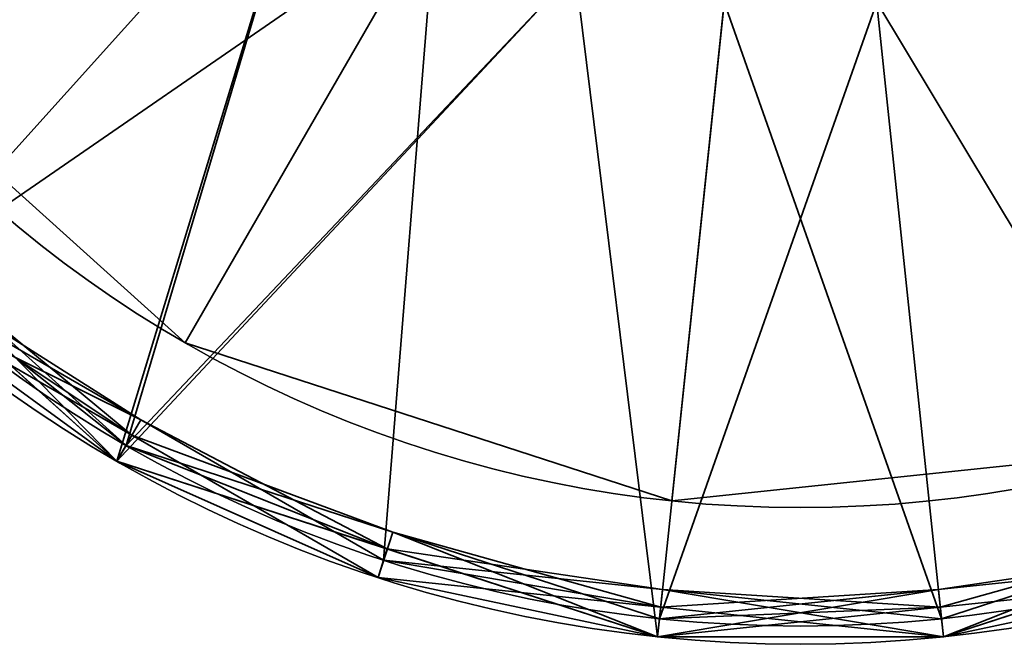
# Model space of a CAD drawing. Header units: millimetres. Extents: x -603 to 3703, y -115 to 249.
# Tile 388 of 656: x 426.72 to 432.12, y -51.41 to -47.99. Entities that reach past the tile are written whole.
import ezdxf

# ---------------------------------------------------------------- set-up
doc = ezdxf.new("R2010")
doc.units = ezdxf.units.MM
doc.layers.add('151', color=7, linetype='Continuous', true_color=0xffffff)

# ---------------------------------------------------------------- blocks, each defined once
blk = doc.blocks.new('UG_SURFACE_217')
at = {"layer": '151', "color": 252, "linetype": 'Continuous', "lineweight": 35}
for points in [[(438.2383, -42.3745, 278.5), (438.2383, -45.4516, 278.5), (436.9867, -48.2626, 278.5), (431, -43.913, 278.5)], [(426.0484, -49.4123, 278.5), (424.2398, -46.9229, 278.5), (423.6, -43.913, 278.5), (431, -43.913, 278.5)], [(431, -43.913, 379), (423.7617, -45.4516, 379), (425.0133, -48.2626, 379)], [(425.0133, -48.2626, 379), (427.3, -50.3216, 379), (430.2265, -51.2725, 379), (431, -43.913, 379)], [(431.7735, -51.2725, 278.5), (428.7133, -50.9508, 278.5), (426.0484, -49.4123, 278.5), (431, -43.913, 278.5)], [(430.2265, -51.2725, 379), (433.2867, -50.9508, 379), (435.9516, -49.4123, 379), (431, -43.913, 379)], [(435.9516, -49.4123, 379), (437.7602, -46.9229, 379), (438.4, -43.913, 379), (431, -43.913, 379)], [(436.9867, -48.2626, 278.5), (434.7, -50.3216, 278.5), (431.7735, -51.2725, 278.5), (431, -43.913, 278.5)], [(428.3235, -46.8856, 304.5), (427.3458, -45.54, 304.5), (423.7617, -45.4516, 304.5), (425.0133, -48.2626, 304.5)], [(426.0484, -49.4123, 353), (424.2398, -46.9229, 353), (427.7639, -46.2641, 353), (429, -47.3771, 353)], [(425.0133, -48.2626, 304.5), (427.3, -50.3216, 304.5), (428.3235, -46.8856, 304.5)], [(427.3, -50.3216, 304.5), (429.7639, -47.7172, 304.5), (428.3235, -46.8856, 304.5)], [(428.7133, -50.9508, 353), (426.0484, -49.4123, 353), (429, -47.3771, 353)], [(429, -47.3771, 353), (430.5819, -47.8911, 353), (431.7735, -51.2725, 353), (428.7133, -50.9508, 353)], [(433, -47.3771, 304.5), (431.4181, -47.8911, 304.5), (430.2265, -51.2725, 304.5), (433.2867, -50.9508, 304.5)], [(427.3, -50.3216, 304.5), (430.2265, -51.2725, 304.5), (431.4181, -47.8911, 304.5), (429.7639, -47.7172, 304.5)], [(434.7, -50.3216, 353), (431.7735, -51.2725, 353), (430.5819, -47.8911, 353), (432.2361, -47.7172, 353)], [(426.1566, -49.2921, 375), (425.0133, -48.2626, 375), (424.9324, -48.3214, 374.9), (427.25, -50.4082, 374.9)], [(424.9324, -48.3214, 378.9), (427.25, -50.4082, 378.9), (427.3, -50.3216, 379), (425.0133, -48.2626, 379)], [(427.3, -50.3216, 304.5), (425.0133, -48.2626, 304.5), (424.9324, -48.3214, 304.4), (426.0912, -49.3648, 304.4)], [(427.25, -50.4082, 374.9), (424.9324, -48.3214, 374.9), (425.9815, -49.4866, 353.1)], [(425.9815, -49.4866, 375.1), (427.25, -50.4082, 378.9), (424.9324, -48.3214, 378.9)], [(427.332, -50.2663, 375.1), (425.9815, -49.4866, 375.1), (426.1566, -49.2921, 375)], [(427.25, -50.4082, 374.9), (427.3, -50.3216, 375), (426.1566, -49.2921, 375)], [(426.1566, -49.2921, 375), (427.3, -50.3216, 375), (427.332, -50.2663, 375.1)], [(427.25, -50.4082, 304.4), (426.0912, -49.3648, 304.4), (425.9815, -49.4866, 282.6)], [(427.25, -50.4082, 282.4), (426.0912, -49.3648, 282.4), (425.9815, -49.4866, 278.6)], [(427.3809, -50.1816, 282.5), (426.0484, -49.4123, 282.5), (426.0912, -49.3648, 282.4)], [(426.0912, -49.3648, 304.4), (427.25, -50.4082, 304.4), (427.3, -50.3216, 304.5)], [(426.0912, -49.3648, 282.4), (427.25, -50.4082, 282.4), (427.3809, -50.1816, 282.5)], [(427.332, -50.2663, 353.1), (425.9815, -49.4866, 353.1), (426.0484, -49.4123, 353)], [(425.9815, -49.4866, 282.6), (426.0484, -49.4123, 282.5), (427.3809, -50.1816, 282.5)], [(428.6824, -51.0459, 278.6), (425.9815, -49.4866, 278.6), (426.0484, -49.4123, 278.5), (428.7133, -50.9508, 278.5)], [(426.0484, -49.4123, 353), (428.7133, -50.9508, 353), (428.6824, -51.0459, 353.1), (427.332, -50.2663, 353.1)], [(425.9815, -49.4866, 353.1), (427.332, -50.2663, 353.1), (427.25, -50.4082, 374.9)], [(425.9815, -49.4866, 375.1), (427.332, -50.2663, 375.1), (427.25, -50.4082, 378.9)], [(427.25, -50.4082, 304.4), (425.9815, -49.4866, 282.6), (428.6824, -51.0459, 282.6)], [(427.3809, -50.1816, 282.5), (428.7133, -50.9508, 282.5), (428.6824, -51.0459, 282.6), (425.9815, -49.4866, 282.6)], [(427.25, -50.4082, 282.4), (425.9815, -49.4866, 278.6), (428.6824, -51.0459, 278.6)], [(427.3809, -50.1816, 282.5), (427.25, -50.4082, 282.4), (428.733, -50.8901, 282.4)], [(428.733, -50.8901, 282.4), (428.7133, -50.9508, 282.5), (427.3809, -50.1816, 282.5)], [(427.25, -50.4082, 374.9), (427.332, -50.2663, 353.1), (428.6824, -51.0459, 353.1)], [(427.25, -50.4082, 378.9), (427.332, -50.2663, 375.1), (428.6824, -51.0459, 375.1)], [(427.332, -50.2663, 375.1), (427.3, -50.3216, 375), (428.7632, -50.797, 375)], [(428.7632, -50.797, 375), (428.6824, -51.0459, 375.1), (427.332, -50.2663, 375.1)], [(428.7632, -50.797, 375), (427.3, -50.3216, 375), (427.25, -50.4082, 374.9), (430.216, -51.3719, 374.9)], [(427.25, -50.4082, 378.9), (430.216, -51.3719, 378.9), (430.2265, -51.2725, 379), (427.3, -50.3216, 379)], [(427.3, -50.3216, 304.5), (427.25, -50.4082, 304.4), (428.733, -50.8901, 304.4)], [(428.733, -50.8901, 304.4), (430.216, -51.3719, 304.4), (430.2265, -51.2725, 304.5), (427.3, -50.3216, 304.5)], [(433.267, -50.8901, 353.1), (431.784, -51.3719, 353.1), (431.7735, -51.2725, 353), (434.7, -50.3216, 353)], [(434.75, -50.4082, 278.6), (431.784, -51.3719, 278.6), (431.7735, -51.2725, 278.5), (434.7, -50.3216, 278.5)], [(433.2367, -50.797, 282.5), (434.7, -50.3216, 282.5), (434.75, -50.4082, 282.6), (431.784, -51.3719, 282.6)], [(428.6824, -51.0459, 353.1), (430.216, -51.3719, 374.9), (427.25, -50.4082, 374.9)], [(430.216, -51.3719, 378.9), (427.25, -50.4082, 378.9), (428.6824, -51.0459, 375.1)], [(428.6824, -51.0459, 282.6), (428.733, -50.8901, 304.4), (427.25, -50.4082, 304.4)], [(428.6824, -51.0459, 278.6), (428.733, -50.8901, 282.4), (427.25, -50.4082, 282.4)], [(431.784, -51.3719, 282.6), (434.75, -50.4082, 282.6), (433.3176, -51.0459, 304.4)], [(431.784, -51.3719, 278.6), (434.75, -50.4082, 278.6), (433.3176, -51.0459, 282.4)], [(430.2332, -51.2089, 375.1), (428.6824, -51.0459, 375.1), (428.7632, -50.797, 375)], [(430.216, -51.3719, 374.9), (430.2265, -51.2725, 375), (428.7632, -50.797, 375)], [(428.7632, -50.797, 375), (430.2265, -51.2725, 375), (430.2332, -51.2089, 375.1)], [(433.2367, -50.797, 282.5), (431.7735, -51.2725, 282.5), (431.7668, -51.2089, 282.4)], [(431.7668, -51.2089, 282.4), (433.3176, -51.0459, 282.4), (433.2367, -50.797, 282.5)], [(431.784, -51.3719, 282.6), (431.7735, -51.2725, 282.5), (433.2367, -50.797, 282.5)], [(430.216, -51.3719, 304.4), (428.733, -50.8901, 304.4), (428.6824, -51.0459, 282.6)], [(430.216, -51.3719, 282.4), (428.733, -50.8901, 282.4), (428.6824, -51.0459, 278.6)], [(430.2434, -51.1116, 282.5), (428.7133, -50.9508, 282.5), (428.733, -50.8901, 282.4)], [(428.733, -50.8901, 282.4), (430.216, -51.3719, 282.4), (430.2434, -51.1116, 282.5)], [(431.7566, -51.1116, 375), (433.2867, -50.9508, 375), (433.267, -50.8901, 375.1)], [(433.267, -50.8901, 375.1), (431.784, -51.3719, 375.1), (431.7566, -51.1116, 375)], [(431.784, -51.3719, 353.1), (433.267, -50.8901, 353.1), (433.3176, -51.0459, 374.9)], [(431.784, -51.3719, 375.1), (433.267, -50.8901, 375.1), (433.3176, -51.0459, 378.9)], [(430.2332, -51.2089, 353.1), (428.6824, -51.0459, 353.1), (428.7133, -50.9508, 353)], [(431.784, -51.3719, 282.6), (428.6824, -51.0459, 282.6), (428.7133, -50.9508, 282.5), (430.2434, -51.1116, 282.5)], [(431.784, -51.3719, 278.6), (428.6824, -51.0459, 278.6), (428.7133, -50.9508, 278.5), (431.7735, -51.2725, 278.5)], [(428.7133, -50.9508, 353), (431.7735, -51.2725, 353), (431.784, -51.3719, 353.1), (430.2332, -51.2089, 353.1)], [(430.216, -51.3719, 374.9), (433.3176, -51.0459, 374.9), (433.2867, -50.9508, 375), (431.7566, -51.1116, 375)], [(430.216, -51.3719, 378.9), (433.3176, -51.0459, 378.9), (433.2867, -50.9508, 379), (430.2265, -51.2725, 379)], [(431.7668, -51.2089, 304.4), (433.3176, -51.0459, 304.4), (433.2867, -50.9508, 304.5), (430.2265, -51.2725, 304.5)], [(428.6824, -51.0459, 353.1), (430.2332, -51.2089, 353.1), (430.216, -51.3719, 374.9)], [(428.6824, -51.0459, 375.1), (430.2332, -51.2089, 375.1), (430.216, -51.3719, 378.9)], [(430.216, -51.3719, 304.4), (428.6824, -51.0459, 282.6), (431.784, -51.3719, 282.6)], [(430.216, -51.3719, 282.4), (428.6824, -51.0459, 278.6), (431.784, -51.3719, 278.6)], [(433.3176, -51.0459, 374.9), (430.216, -51.3719, 374.9), (431.784, -51.3719, 353.1)], [(433.3176, -51.0459, 378.9), (430.216, -51.3719, 378.9), (431.784, -51.3719, 375.1)], [(433.3176, -51.0459, 304.4), (431.7668, -51.2089, 304.4), (431.784, -51.3719, 282.6)], [(433.3176, -51.0459, 282.4), (431.7668, -51.2089, 282.4), (431.784, -51.3719, 278.6)], [(431.7566, -51.1116, 375), (430.2265, -51.2725, 375), (430.216, -51.3719, 374.9)], [(430.2434, -51.1116, 282.5), (430.216, -51.3719, 282.4), (431.7668, -51.2089, 282.4)], [(430.2332, -51.2089, 375.1), (430.2265, -51.2725, 375), (431.7566, -51.1116, 375)], [(431.7566, -51.1116, 375), (431.784, -51.3719, 375.1), (430.2332, -51.2089, 375.1)], [(430.2434, -51.1116, 282.5), (431.7735, -51.2725, 282.5), (431.784, -51.3719, 282.6)], [(431.7668, -51.2089, 282.4), (431.7735, -51.2725, 282.5), (430.2434, -51.1116, 282.5)], [(430.216, -51.3719, 374.9), (430.2332, -51.2089, 353.1), (431.784, -51.3719, 353.1)], [(430.216, -51.3719, 378.9), (430.2332, -51.2089, 375.1), (431.784, -51.3719, 375.1)], [(430.2265, -51.2725, 304.5), (430.216, -51.3719, 304.4), (431.7668, -51.2089, 304.4)], [(431.784, -51.3719, 282.6), (431.7668, -51.2089, 304.4), (430.216, -51.3719, 304.4)], [(431.784, -51.3719, 278.6), (431.7668, -51.2089, 282.4), (430.216, -51.3719, 282.4)]]:
    blk.add_3dface(points, dxfattribs=at)
blk = doc.blocks.new('UG_SURFACE_218')
at = {"layer": '151', "color": 252, "linetype": 'Continuous', "lineweight": 35}
for points in [[(438.2383, -42.3745, 1463.5), (438.2383, -45.4516, 1463.5), (436.9867, -48.2626, 1463.5), (431, -43.913, 1463.5)], [(426.0484, -49.4123, 1463.5), (424.2398, -46.9229, 1463.5), (423.6, -43.913, 1463.5), (431, -43.913, 1463.5)], [(431, -43.913, 1564), (423.7617, -45.4516, 1564), (425.0133, -48.2626, 1564)], [(425.0133, -48.2626, 1564), (427.3, -50.3216, 1564), (430.2265, -51.2725, 1564), (431, -43.913, 1564)], [(431.7735, -51.2725, 1463.5), (428.7133, -50.9508, 1463.5), (426.0484, -49.4123, 1463.5), (431, -43.913, 1463.5)], [(430.2265, -51.2725, 1564), (433.2867, -50.9508, 1564), (435.9516, -49.4123, 1564), (431, -43.913, 1564)], [(435.9516, -49.4123, 1564), (437.7602, -46.9229, 1564), (438.4, -43.913, 1564), (431, -43.913, 1564)], [(436.9867, -48.2626, 1463.5), (434.7, -50.3216, 1463.5), (431.7735, -51.2725, 1463.5), (431, -43.913, 1463.5)], [(428.3235, -46.8856, 1489.5), (427.3458, -45.54, 1489.5), (423.7617, -45.4516, 1489.5), (425.0133, -48.2626, 1489.5)], [(426.0484, -49.4123, 1538), (424.2398, -46.9229, 1538), (427.7639, -46.2641, 1538), (429, -47.3771, 1538)], [(425.0133, -48.2626, 1489.5), (427.3, -50.3216, 1489.5), (428.3235, -46.8856, 1489.5)], [(427.3, -50.3216, 1489.5), (429.7639, -47.7172, 1489.5), (428.3235, -46.8856, 1489.5)], [(428.7133, -50.9508, 1538), (426.0484, -49.4123, 1538), (429, -47.3771, 1538)], [(429, -47.3771, 1538), (430.5819, -47.8911, 1538), (431.7735, -51.2725, 1538), (428.7133, -50.9508, 1538)], [(433, -47.3771, 1489.5), (431.4181, -47.8911, 1489.5), (430.2265, -51.2725, 1489.5), (433.2867, -50.9508, 1489.5)], [(427.3, -50.3216, 1489.5), (430.2265, -51.2725, 1489.5), (431.4181, -47.8911, 1489.5), (429.7639, -47.7172, 1489.5)], [(434.7, -50.3216, 1538), (431.7735, -51.2725, 1538), (430.5819, -47.8911, 1538), (432.2361, -47.7172, 1538)], [(426.1566, -49.2921, 1559.9999), (425.0133, -48.2626, 1559.9999), (424.9324, -48.3214, 1559.9), (427.25, -50.4082, 1559.9)], [(424.9324, -48.3214, 1563.9), (427.25, -50.4082, 1563.9), (427.3, -50.3216, 1564), (425.0133, -48.2626, 1564)], [(427.3, -50.3216, 1489.5), (425.0133, -48.2626, 1489.5), (424.9324, -48.3214, 1489.4), (426.0912, -49.3648, 1489.4)], [(427.25, -50.4082, 1559.9), (424.9324, -48.3214, 1559.9), (425.9815, -49.4866, 1538.1)], [(427.25, -50.4082, 1563.9), (424.9324, -48.3214, 1563.9), (425.9815, -49.4866, 1560.1)], [(427.332, -50.2663, 1560.1), (425.9815, -49.4866, 1560.1), (426.1566, -49.2921, 1559.9999)], [(427.25, -50.4082, 1559.9), (427.3, -50.3216, 1559.9999), (426.1566, -49.2921, 1559.9999)], [(426.1566, -49.2921, 1559.9999), (427.3, -50.3216, 1559.9999), (427.332, -50.2663, 1560.1)], [(427.25, -50.4082, 1489.4), (426.0912, -49.3648, 1489.4), (425.9815, -49.4866, 1467.6)], [(427.25, -50.4082, 1467.4), (426.0912, -49.3648, 1467.4), (425.9815, -49.4866, 1463.6)], [(427.3809, -50.1816, 1467.5), (426.0484, -49.4123, 1467.5), (426.0912, -49.3648, 1467.4)], [(426.0912, -49.3648, 1489.4), (427.25, -50.4082, 1489.4), (427.3, -50.3216, 1489.5)], [(426.0912, -49.3648, 1467.4), (427.25, -50.4082, 1467.4), (427.3809, -50.1816, 1467.5)], [(427.332, -50.2663, 1538.1), (425.9815, -49.4866, 1538.1), (426.0484, -49.4123, 1538)], [(425.9815, -49.4866, 1467.6), (426.0484, -49.4123, 1467.5), (427.3809, -50.1816, 1467.5)], [(428.6824, -51.0459, 1463.6), (425.9815, -49.4866, 1463.6), (426.0484, -49.4123, 1463.5), (428.7133, -50.9508, 1463.5)], [(426.0484, -49.4123, 1538), (428.7133, -50.9508, 1538), (428.6824, -51.0459, 1538.1), (427.332, -50.2663, 1538.1)], [(425.9815, -49.4866, 1538.1), (427.332, -50.2663, 1538.1), (427.25, -50.4082, 1559.9)], [(425.9815, -49.4866, 1560.1), (427.332, -50.2663, 1560.1), (427.25, -50.4082, 1563.9)], [(427.25, -50.4082, 1489.4), (425.9815, -49.4866, 1467.6), (428.6824, -51.0459, 1467.6)], [(427.3809, -50.1816, 1467.5), (428.7133, -50.9508, 1467.5), (428.6824, -51.0459, 1467.6), (425.9815, -49.4866, 1467.6)], [(425.9815, -49.4866, 1463.6), (428.6824, -51.0459, 1463.6), (427.25, -50.4082, 1467.4)], [(427.3809, -50.1816, 1467.5), (427.25, -50.4082, 1467.4), (428.733, -50.8901, 1467.4)], [(428.733, -50.8901, 1467.4), (428.7133, -50.9508, 1467.5), (427.3809, -50.1816, 1467.5)], [(427.25, -50.4082, 1559.9), (427.332, -50.2663, 1538.1), (428.6824, -51.0459, 1538.1)], [(427.25, -50.4082, 1563.9), (427.332, -50.2663, 1560.1), (428.6824, -51.0459, 1560.1)], [(427.332, -50.2663, 1560.1), (427.3, -50.3216, 1559.9999), (428.7632, -50.797, 1559.9999)], [(428.7632, -50.797, 1559.9999), (428.6824, -51.0459, 1560.1), (427.332, -50.2663, 1560.1)], [(428.7632, -50.797, 1559.9999), (427.3, -50.3216, 1559.9999), (427.25, -50.4082, 1559.9), (430.216, -51.3719, 1559.9)], [(427.25, -50.4082, 1563.9), (430.216, -51.3719, 1563.9), (430.2265, -51.2725, 1564), (427.3, -50.3216, 1564)], [(427.3, -50.3216, 1489.5), (427.25, -50.4082, 1489.4), (428.733, -50.8901, 1489.4)], [(428.733, -50.8901, 1489.4), (430.216, -51.3719, 1489.4), (430.2265, -51.2725, 1489.5), (427.3, -50.3216, 1489.5)], [(433.267, -50.8901, 1538.1), (431.784, -51.3719, 1538.1), (431.7735, -51.2725, 1538), (434.7, -50.3216, 1538)], [(434.75, -50.4082, 1463.6), (431.784, -51.3719, 1463.6), (431.7735, -51.2725, 1463.5), (434.7, -50.3216, 1463.5)], [(433.2367, -50.797, 1467.5), (434.7, -50.3216, 1467.5), (434.75, -50.4082, 1467.6), (431.784, -51.3719, 1467.6)], [(430.216, -51.3719, 1559.9), (427.25, -50.4082, 1559.9), (428.6824, -51.0459, 1538.1)], [(428.6824, -51.0459, 1560.1), (430.216, -51.3719, 1563.9), (427.25, -50.4082, 1563.9)], [(428.6824, -51.0459, 1467.6), (428.733, -50.8901, 1489.4), (427.25, -50.4082, 1489.4)], [(428.6824, -51.0459, 1463.6), (428.733, -50.8901, 1467.4), (427.25, -50.4082, 1467.4)], [(431.784, -51.3719, 1467.6), (434.75, -50.4082, 1467.6), (433.3176, -51.0459, 1489.4)], [(431.784, -51.3719, 1463.6), (434.75, -50.4082, 1463.6), (433.3176, -51.0459, 1467.4)], [(430.2332, -51.2089, 1560.1), (428.6824, -51.0459, 1560.1), (428.7632, -50.797, 1559.9999)], [(430.216, -51.3719, 1559.9), (430.2265, -51.2725, 1559.9999), (428.7632, -50.797, 1559.9999)], [(428.7632, -50.797, 1559.9999), (430.2265, -51.2725, 1559.9999), (430.2332, -51.2089, 1560.1)], [(433.2367, -50.797, 1467.5), (431.7735, -51.2725, 1467.5), (431.7668, -51.2089, 1467.4)], [(431.7668, -51.2089, 1467.4), (433.3176, -51.0459, 1467.4), (433.2367, -50.797, 1467.5)], [(431.784, -51.3719, 1467.6), (431.7735, -51.2725, 1467.5), (433.2367, -50.797, 1467.5)], [(430.216, -51.3719, 1489.4), (428.733, -50.8901, 1489.4), (428.6824, -51.0459, 1467.6)], [(430.216, -51.3719, 1467.4), (428.733, -50.8901, 1467.4), (428.6824, -51.0459, 1463.6)], [(430.2434, -51.1116, 1467.5), (428.7133, -50.9508, 1467.5), (428.733, -50.8901, 1467.4)], [(428.733, -50.8901, 1467.4), (430.216, -51.3719, 1467.4), (430.2434, -51.1116, 1467.5)], [(431.7566, -51.1116, 1559.9999), (433.2867, -50.9508, 1559.9999), (433.267, -50.8901, 1560.1)], [(433.267, -50.8901, 1560.1), (431.784, -51.3719, 1560.1), (431.7566, -51.1116, 1559.9999)], [(431.784, -51.3719, 1538.1), (433.267, -50.8901, 1538.1), (433.3176, -51.0459, 1559.9)], [(431.784, -51.3719, 1560.1), (433.267, -50.8901, 1560.1), (433.3176, -51.0459, 1563.9)], [(430.2332, -51.2089, 1538.1), (428.6824, -51.0459, 1538.1), (428.7133, -50.9508, 1538)], [(431.784, -51.3719, 1467.6), (428.6824, -51.0459, 1467.6), (428.7133, -50.9508, 1467.5), (430.2434, -51.1116, 1467.5)], [(431.784, -51.3719, 1463.6), (428.6824, -51.0459, 1463.6), (428.7133, -50.9508, 1463.5), (431.7735, -51.2725, 1463.5)], [(428.7133, -50.9508, 1538), (431.7735, -51.2725, 1538), (431.784, -51.3719, 1538.1), (430.2332, -51.2089, 1538.1)], [(430.216, -51.3719, 1559.9), (433.3176, -51.0459, 1559.9), (433.2867, -50.9508, 1559.9999), (431.7566, -51.1116, 1559.9999)], [(430.216, -51.3719, 1563.9), (433.3176, -51.0459, 1563.9), (433.2867, -50.9508, 1564), (430.2265, -51.2725, 1564)], [(431.7668, -51.2089, 1489.4), (433.3176, -51.0459, 1489.4), (433.2867, -50.9508, 1489.5), (430.2265, -51.2725, 1489.5)], [(428.6824, -51.0459, 1538.1), (430.2332, -51.2089, 1538.1), (430.216, -51.3719, 1559.9)], [(428.6824, -51.0459, 1560.1), (430.2332, -51.2089, 1560.1), (430.216, -51.3719, 1563.9)], [(430.216, -51.3719, 1489.4), (428.6824, -51.0459, 1467.6), (431.784, -51.3719, 1467.6)], [(430.216, -51.3719, 1467.4), (428.6824, -51.0459, 1463.6), (431.784, -51.3719, 1463.6)], [(433.3176, -51.0459, 1559.9), (430.216, -51.3719, 1559.9), (431.784, -51.3719, 1538.1)], [(433.3176, -51.0459, 1563.9), (430.216, -51.3719, 1563.9), (431.784, -51.3719, 1560.1)], [(433.3176, -51.0459, 1489.4), (431.7668, -51.2089, 1489.4), (431.784, -51.3719, 1467.6)], [(433.3176, -51.0459, 1467.4), (431.7668, -51.2089, 1467.4), (431.784, -51.3719, 1463.6)], [(431.7566, -51.1116, 1559.9999), (430.2265, -51.2725, 1559.9999), (430.216, -51.3719, 1559.9)], [(430.2434, -51.1116, 1467.5), (430.216, -51.3719, 1467.4), (431.7668, -51.2089, 1467.4)], [(430.2332, -51.2089, 1560.1), (430.2265, -51.2725, 1559.9999), (431.7566, -51.1116, 1559.9999)], [(431.7566, -51.1116, 1559.9999), (431.784, -51.3719, 1560.1), (430.2332, -51.2089, 1560.1)], [(430.2434, -51.1116, 1467.5), (431.7735, -51.2725, 1467.5), (431.784, -51.3719, 1467.6)], [(431.7668, -51.2089, 1467.4), (431.7735, -51.2725, 1467.5), (430.2434, -51.1116, 1467.5)], [(430.216, -51.3719, 1559.9), (430.2332, -51.2089, 1538.1), (431.784, -51.3719, 1538.1)], [(430.216, -51.3719, 1563.9), (430.2332, -51.2089, 1560.1), (431.784, -51.3719, 1560.1)], [(430.2265, -51.2725, 1489.5), (430.216, -51.3719, 1489.4), (431.7668, -51.2089, 1489.4)], [(431.784, -51.3719, 1467.6), (431.7668, -51.2089, 1489.4), (430.216, -51.3719, 1489.4)], [(431.784, -51.3719, 1463.6), (431.7668, -51.2089, 1467.4), (430.216, -51.3719, 1467.4)]]:
    blk.add_3dface(points, dxfattribs=at)
blk = doc.blocks.new('UG_SURFACE_219')
at = {"layer": '151', "color": 253, "linetype": 'Continuous', "lineweight": 35}
for points in [[(427.625, -49.7587, 304.5), (425.5391, -47.8806, 304.5), (427.7639, -46.2641, 304.5), (429, -47.3771, 304.5)], [(429, -47.3771, 305), (427.7639, -46.2641, 305), (425.5391, -47.8806, 305), (427.625, -49.7587, 305)], [(429, -47.3771, 304.5), (430.5819, -47.8911, 304.5), (430.2944, -50.626, 304.5), (427.625, -49.7587, 304.5)], [(427.625, -49.7587, 305), (430.2944, -50.626, 305), (430.5819, -47.8911, 305), (429, -47.3771, 305)], [(433.0859, -50.3326, 304.5), (430.2944, -50.626, 304.5), (430.5819, -47.8911, 304.5), (432.2361, -47.7172, 304.5)], [(432.2361, -47.7172, 305), (430.5819, -47.8911, 305), (430.2944, -50.626, 305), (433.0859, -50.3326, 305)], [(425.5391, -47.8806, 305), (425.5391, -47.8806, 304.5), (427.625, -49.7587, 304.5), (427.625, -49.7587, 305)], [(427.625, -49.7587, 305), (427.625, -49.7587, 304.5), (430.2944, -50.626, 304.5), (430.2944, -50.626, 305)], [(430.2944, -50.626, 305), (430.2944, -50.626, 304.5), (433.0859, -50.3326, 304.5), (433.0859, -50.3326, 305)]]:
    blk.add_3dface(points, dxfattribs=at)
blk = doc.blocks.new('UG_SURFACE_220')
at = {"layer": '151', "color": 253, "linetype": 'Continuous', "lineweight": 35}
for points in [[(427.625, -49.7587, 352.5), (425.5391, -47.8806, 352.5), (427.7639, -46.2641, 352.5), (429, -47.3771, 352.5)], [(429, -47.3771, 353), (427.7639, -46.2641, 353), (425.5391, -47.8806, 353), (427.625, -49.7587, 353)], [(429, -47.3771, 352.5), (430.5819, -47.8911, 352.5), (430.2944, -50.626, 352.5), (427.625, -49.7587, 352.5)], [(427.625, -49.7587, 353), (430.2944, -50.626, 353), (430.5819, -47.8911, 353), (429, -47.3771, 353)], [(433.0859, -50.3326, 352.5), (430.2944, -50.626, 352.5), (430.5819, -47.8911, 352.5), (432.2361, -47.7172, 352.5)], [(432.2361, -47.7172, 353), (430.5819, -47.8911, 353), (430.2944, -50.626, 353), (433.0859, -50.3326, 353)], [(425.5391, -47.8806, 353), (425.5391, -47.8806, 352.5), (427.625, -49.7587, 352.5), (427.625, -49.7587, 353)], [(427.625, -49.7587, 353), (427.625, -49.7587, 352.5), (430.2944, -50.626, 352.5), (430.2944, -50.626, 353)], [(430.2944, -50.626, 353), (430.2944, -50.626, 352.5), (433.0859, -50.3326, 352.5), (433.0859, -50.3326, 353)]]:
    blk.add_3dface(points, dxfattribs=at)
blk = doc.blocks.new('UG_SURFACE_221')
at = {"layer": '151', "color": 252, "linetype": 'Continuous', "lineweight": 35}
for points in [[(424.9324, -48.3214, 305), (423.6639, -45.4723, 305), (427.3458, -45.54, 305), (428.3235, -46.8856, 305)], [(428.3235, -46.8856, 352.5), (427.3458, -45.54, 352.5), (423.6639, -45.4723, 352.5), (424.9324, -48.3214, 352.5)], [(428.3235, -46.8856, 305), (427.25, -50.4082, 305), (424.9324, -48.3214, 305)], [(424.9324, -48.3214, 352.5), (427.25, -50.4082, 352.5), (428.3235, -46.8856, 352.5)], [(428.3235, -46.8856, 305), (429.7639, -47.7172, 305), (427.25, -50.4082, 305)], [(427.25, -50.4082, 352.5), (429.7639, -47.7172, 352.5), (428.3235, -46.8856, 352.5)], [(436.0185, -49.4866, 305), (433.3176, -51.0459, 305), (431.4181, -47.8911, 305), (433, -47.3771, 305)], [(433, -47.3771, 352.5), (431.4181, -47.8911, 352.5), (433.3176, -51.0459, 352.5), (436.0185, -49.4866, 352.5)], [(430.216, -51.3719, 305), (427.25, -50.4082, 305), (429.7639, -47.7172, 305)], [(429.7639, -47.7172, 352.5), (427.25, -50.4082, 352.5), (430.216, -51.3719, 352.5)], [(429.7639, -47.7172, 305), (431.4181, -47.8911, 305), (433.3176, -51.0459, 305), (430.216, -51.3719, 305)], [(430.216, -51.3719, 352.5), (433.3176, -51.0459, 352.5), (431.4181, -47.8911, 352.5), (429.7639, -47.7172, 352.5)], [(424.9324, -48.3214, 352.5), (424.9324, -48.3214, 305), (427.25, -50.4082, 305), (427.25, -50.4082, 352.5)], [(427.25, -50.4082, 352.5), (427.25, -50.4082, 305), (430.216, -51.3719, 305), (430.216, -51.3719, 352.5)], [(430.216, -51.3719, 352.5), (430.216, -51.3719, 305), (433.3176, -51.0459, 305), (433.3176, -51.0459, 352.5)]]:
    blk.add_3dface(points, dxfattribs=at)
blk = doc.blocks.new('UG_SURFACE_222')
at = {"layer": '151', "color": 253, "linetype": 'Continuous', "lineweight": 35}
for points in [[(427.625, -49.7587, 1489.5), (425.5391, -47.8806, 1489.5), (427.7639, -46.2641, 1489.5), (429, -47.3771, 1489.5)], [(429, -47.3771, 1490), (427.7639, -46.2641, 1490), (425.5391, -47.8806, 1490), (427.625, -49.7587, 1490)], [(429, -47.3771, 1489.5), (430.5819, -47.8911, 1489.5), (430.2944, -50.626, 1489.5), (427.625, -49.7587, 1489.5)], [(427.625, -49.7587, 1490), (430.2944, -50.626, 1490), (430.5819, -47.8911, 1490), (429, -47.3771, 1490)], [(433.0859, -50.3326, 1489.5), (430.2944, -50.626, 1489.5), (430.5819, -47.8911, 1489.5), (432.2361, -47.7172, 1489.5)], [(432.2361, -47.7172, 1490), (430.5819, -47.8911, 1490), (430.2944, -50.626, 1490), (433.0859, -50.3326, 1490)], [(425.5391, -47.8806, 1490), (425.5391, -47.8806, 1489.5), (427.625, -49.7587, 1489.5), (427.625, -49.7587, 1490)], [(427.625, -49.7587, 1490), (427.625, -49.7587, 1489.5), (430.2944, -50.626, 1489.5), (430.2944, -50.626, 1490)], [(430.2944, -50.626, 1490), (430.2944, -50.626, 1489.5), (433.0859, -50.3326, 1489.5), (433.0859, -50.3326, 1490)]]:
    blk.add_3dface(points, dxfattribs=at)
blk = doc.blocks.new('UG_SURFACE_223')
at = {"layer": '151', "color": 253, "linetype": 'Continuous', "lineweight": 35}
for points in [[(427.625, -49.7587, 1537.5), (425.5391, -47.8806, 1537.5), (427.7639, -46.2641, 1537.5), (429, -47.3771, 1537.5)], [(429, -47.3771, 1538), (427.7639, -46.2641, 1538), (425.5391, -47.8806, 1538), (427.625, -49.7587, 1538)], [(429, -47.3771, 1537.5), (430.5819, -47.8911, 1537.5), (430.2944, -50.626, 1537.5), (427.625, -49.7587, 1537.5)], [(427.625, -49.7587, 1538), (430.2944, -50.626, 1538), (430.5819, -47.8911, 1538), (429, -47.3771, 1538)], [(433.0859, -50.3326, 1537.5), (430.2944, -50.626, 1537.5), (430.5819, -47.8911, 1537.5), (432.2361, -47.7172, 1537.5)], [(432.2361, -47.7172, 1538), (430.5819, -47.8911, 1538), (430.2944, -50.626, 1538), (433.0859, -50.3326, 1538)], [(425.5391, -47.8806, 1538), (425.5391, -47.8806, 1537.5), (427.625, -49.7587, 1537.5), (427.625, -49.7587, 1538)], [(427.625, -49.7587, 1538), (427.625, -49.7587, 1537.5), (430.2944, -50.626, 1537.5), (430.2944, -50.626, 1538)], [(430.2944, -50.626, 1538), (430.2944, -50.626, 1537.5), (433.0859, -50.3326, 1537.5), (433.0859, -50.3326, 1538)]]:
    blk.add_3dface(points, dxfattribs=at)
blk = doc.blocks.new('UG_SURFACE_224')
at = {"layer": '151', "color": 252, "linetype": 'Continuous', "lineweight": 35}
for points in [[(424.9324, -48.3214, 1490), (423.6639, -45.4723, 1490), (427.3458, -45.54, 1490), (428.3235, -46.8856, 1490)], [(428.3235, -46.8856, 1537.5), (427.3458, -45.54, 1537.5), (423.6639, -45.4723, 1537.5), (424.9324, -48.3214, 1537.5)], [(428.3235, -46.8856, 1490), (427.25, -50.4082, 1490), (424.9324, -48.3214, 1490)], [(424.9324, -48.3214, 1537.5), (427.25, -50.4082, 1537.5), (428.3235, -46.8856, 1537.5)], [(428.3235, -46.8856, 1490), (429.7639, -47.7172, 1490), (427.25, -50.4082, 1490)], [(427.25, -50.4082, 1537.5), (429.7639, -47.7172, 1537.5), (428.3235, -46.8856, 1537.5)], [(436.0185, -49.4866, 1490), (433.3176, -51.0459, 1490), (431.4181, -47.8911, 1490), (433, -47.3771, 1490)], [(433, -47.3771, 1537.5), (431.4181, -47.8911, 1537.5), (433.3176, -51.0459, 1537.5), (436.0185, -49.4866, 1537.5)], [(430.216, -51.3719, 1490), (427.25, -50.4082, 1490), (429.7639, -47.7172, 1490)], [(429.7639, -47.7172, 1537.5), (427.25, -50.4082, 1537.5), (430.216, -51.3719, 1537.5)], [(429.7639, -47.7172, 1490), (431.4181, -47.8911, 1490), (433.3176, -51.0459, 1490), (430.216, -51.3719, 1490)], [(430.216, -51.3719, 1537.5), (433.3176, -51.0459, 1537.5), (431.4181, -47.8911, 1537.5), (429.7639, -47.7172, 1537.5)], [(424.9324, -48.3214, 1537.5), (424.9324, -48.3214, 1490), (427.25, -50.4082, 1490), (427.25, -50.4082, 1537.5)], [(427.25, -50.4082, 1537.5), (427.25, -50.4082, 1490), (430.216, -51.3719, 1490), (430.216, -51.3719, 1537.5)], [(430.216, -51.3719, 1537.5), (430.216, -51.3719, 1490), (433.3176, -51.0459, 1490), (433.3176, -51.0459, 1537.5)]]:
    blk.add_3dface(points, dxfattribs=at)
blk = doc.blocks.new('UG_SURFACE_225')
at = {"layer": '151', "color": 253, "linetype": 'Continuous', "lineweight": 35}
for points in [[(427.625, -49.7587, 1739.5), (425.5391, -47.8806, 1739.5), (427.7639, -46.2641, 1739.5), (429, -47.3771, 1739.5)], [(429, -47.3771, 1740), (427.7639, -46.2641, 1740), (425.5391, -47.8806, 1740), (427.625, -49.7587, 1740)], [(429, -47.3771, 1739.5), (430.5819, -47.8911, 1739.5), (430.2944, -50.626, 1739.5), (427.625, -49.7587, 1739.5)], [(427.625, -49.7587, 1740), (430.2944, -50.626, 1740), (430.5819, -47.8911, 1740), (429, -47.3771, 1740)], [(433.0859, -50.3326, 1739.5), (430.2944, -50.626, 1739.5), (430.5819, -47.8911, 1739.5), (432.2361, -47.7172, 1739.5)], [(432.2361, -47.7172, 1740), (430.5819, -47.8911, 1740), (430.2944, -50.626, 1740), (433.0859, -50.3326, 1740)], [(425.5391, -47.8806, 1740), (425.5391, -47.8806, 1739.5), (427.625, -49.7587, 1739.5), (427.625, -49.7587, 1740)], [(427.625, -49.7587, 1740), (427.625, -49.7587, 1739.5), (430.2944, -50.626, 1739.5), (430.2944, -50.626, 1740)], [(430.2944, -50.626, 1740), (430.2944, -50.626, 1739.5), (433.0859, -50.3326, 1739.5), (433.0859, -50.3326, 1740)]]:
    blk.add_3dface(points, dxfattribs=at)
blk = doc.blocks.new('UG_SURFACE_226')
at = {"layer": '151', "color": 253, "linetype": 'Continuous', "lineweight": 35}
for points in [[(427.625, -49.7587, 1787.5), (425.5391, -47.8806, 1787.5), (427.7639, -46.2641, 1787.5), (429, -47.3771, 1787.5)], [(429, -47.3771, 1788), (427.7639, -46.2641, 1788), (425.5391, -47.8806, 1788), (427.625, -49.7587, 1788)], [(429, -47.3771, 1787.5), (430.5819, -47.8911, 1787.5), (430.2944, -50.626, 1787.5), (427.625, -49.7587, 1787.5)], [(427.625, -49.7587, 1788), (430.2944, -50.626, 1788), (430.5819, -47.8911, 1788), (429, -47.3771, 1788)], [(433.0859, -50.3326, 1787.5), (430.2944, -50.626, 1787.5), (430.5819, -47.8911, 1787.5), (432.2361, -47.7172, 1787.5)], [(432.2361, -47.7172, 1788), (430.5819, -47.8911, 1788), (430.2944, -50.626, 1788), (433.0859, -50.3326, 1788)], [(425.5391, -47.8806, 1788), (425.5391, -47.8806, 1787.5), (427.625, -49.7587, 1787.5), (427.625, -49.7587, 1788)], [(427.625, -49.7587, 1788), (427.625, -49.7587, 1787.5), (430.2944, -50.626, 1787.5), (430.2944, -50.626, 1788)], [(430.2944, -50.626, 1788), (430.2944, -50.626, 1787.5), (433.0859, -50.3326, 1787.5), (433.0859, -50.3326, 1788)]]:
    blk.add_3dface(points, dxfattribs=at)
blk = doc.blocks.new('UG_SURFACE_227')
at = {"layer": '151', "color": 252, "linetype": 'Continuous', "lineweight": 35}
for points in [[(424.9324, -48.3214, 1740), (423.6639, -45.4723, 1740), (427.3458, -45.54, 1740), (428.3235, -46.8856, 1740)], [(428.3235, -46.8856, 1787.5), (427.3458, -45.54, 1787.5), (423.6639, -45.4723, 1787.5), (424.9324, -48.3214, 1787.5)], [(428.3235, -46.8856, 1740), (427.25, -50.4082, 1740), (424.9324, -48.3214, 1740)], [(424.9324, -48.3214, 1787.5), (427.25, -50.4082, 1787.5), (428.3235, -46.8856, 1787.5)], [(428.3235, -46.8856, 1740), (429.7639, -47.7172, 1740), (427.25, -50.4082, 1740)], [(427.25, -50.4082, 1787.5), (429.7639, -47.7172, 1787.5), (428.3235, -46.8856, 1787.5)], [(436.0185, -49.4866, 1740), (433.3176, -51.0459, 1740), (431.4181, -47.8911, 1740), (433, -47.3771, 1740)], [(433, -47.3771, 1787.5), (431.4181, -47.8911, 1787.5), (433.3176, -51.0459, 1787.5), (436.0185, -49.4866, 1787.5)], [(430.216, -51.3719, 1740), (427.25, -50.4082, 1740), (429.7639, -47.7172, 1740)], [(429.7639, -47.7172, 1787.5), (427.25, -50.4082, 1787.5), (430.216, -51.3719, 1787.5)], [(429.7639, -47.7172, 1740), (431.4181, -47.8911, 1740), (433.3176, -51.0459, 1740), (430.216, -51.3719, 1740)], [(430.216, -51.3719, 1787.5), (433.3176, -51.0459, 1787.5), (431.4181, -47.8911, 1787.5), (429.7639, -47.7172, 1787.5)], [(424.9324, -48.3214, 1787.5), (424.9324, -48.3214, 1740), (427.25, -50.4082, 1740), (427.25, -50.4082, 1787.5)], [(427.25, -50.4082, 1787.5), (427.25, -50.4082, 1740), (430.216, -51.3719, 1740), (430.216, -51.3719, 1787.5)], [(430.216, -51.3719, 1787.5), (430.216, -51.3719, 1740), (433.3176, -51.0459, 1740), (433.3176, -51.0459, 1787.5)]]:
    blk.add_3dface(points, dxfattribs=at)
blk = doc.blocks.new('UG_SURFACE_228')
at = {"layer": '151', "color": 252, "linetype": 'Continuous', "lineweight": 35}
for points in [[(438.2383, -42.3745, 1713.5), (438.2383, -45.4516, 1713.5), (436.9867, -48.2626, 1713.5), (431, -43.913, 1713.5)], [(426.0484, -49.4123, 1713.5), (424.2398, -46.9229, 1713.5), (423.6, -43.913, 1713.5), (431, -43.913, 1713.5)], [(431, -43.913, 1814), (423.7617, -45.4516, 1814), (425.0133, -48.2626, 1814)], [(425.0133, -48.2626, 1814), (427.3, -50.3216, 1814), (430.2265, -51.2725, 1814), (431, -43.913, 1814)], [(431.7735, -51.2725, 1713.5), (428.7133, -50.9508, 1713.5), (426.0484, -49.4123, 1713.5), (431, -43.913, 1713.5)], [(430.2265, -51.2725, 1814), (433.2867, -50.9508, 1814), (435.9516, -49.4123, 1814), (431, -43.913, 1814)], [(435.9516, -49.4123, 1814), (437.7602, -46.9229, 1814), (438.4, -43.913, 1814), (431, -43.913, 1814)], [(436.9867, -48.2626, 1713.5), (434.7, -50.3216, 1713.5), (431.7735, -51.2725, 1713.5), (431, -43.913, 1713.5)], [(428.3235, -46.8856, 1739.5), (427.3458, -45.54, 1739.5), (423.7617, -45.4516, 1739.5), (425.0133, -48.2626, 1739.5)], [(426.0484, -49.4123, 1788), (424.2398, -46.9229, 1788), (427.7639, -46.2641, 1788), (429, -47.3771, 1788)], [(425.0133, -48.2626, 1739.5), (427.3, -50.3216, 1739.5), (428.3235, -46.8856, 1739.5)], [(427.3, -50.3216, 1739.5), (429.7639, -47.7172, 1739.5), (428.3235, -46.8856, 1739.5)], [(428.7133, -50.9508, 1788), (426.0484, -49.4123, 1788), (429, -47.3771, 1788)], [(429, -47.3771, 1788), (430.5819, -47.8911, 1788), (431.7735, -51.2725, 1788), (428.7133, -50.9508, 1788)], [(433, -47.3771, 1739.5), (431.4181, -47.8911, 1739.5), (430.2265, -51.2725, 1739.5), (433.2867, -50.9508, 1739.5)], [(427.3, -50.3216, 1739.5), (430.2265, -51.2725, 1739.5), (431.4181, -47.8911, 1739.5), (429.7639, -47.7172, 1739.5)], [(434.7, -50.3216, 1788), (431.7735, -51.2725, 1788), (430.5819, -47.8911, 1788), (432.2361, -47.7172, 1788)], [(426.1566, -49.2921, 1809.9999), (425.0133, -48.2626, 1809.9999), (424.9324, -48.3214, 1809.9), (427.25, -50.4082, 1809.9)], [(424.9324, -48.3214, 1813.9), (427.25, -50.4082, 1813.9), (427.3, -50.3216, 1814), (425.0133, -48.2626, 1814)], [(427.3, -50.3216, 1739.5), (425.0133, -48.2626, 1739.5), (424.9324, -48.3214, 1739.4), (426.0912, -49.3648, 1739.4)], [(427.25, -50.4082, 1809.9), (424.9324, -48.3214, 1809.9), (425.9815, -49.4866, 1788.1)], [(427.25, -50.4082, 1813.9), (424.9324, -48.3214, 1813.9), (425.9815, -49.4866, 1810.1)], [(427.332, -50.2663, 1810.1), (425.9815, -49.4866, 1810.1), (426.1566, -49.2921, 1809.9999)], [(427.25, -50.4082, 1809.9), (427.3, -50.3216, 1809.9999), (426.1566, -49.2921, 1809.9999)], [(426.1566, -49.2921, 1809.9999), (427.3, -50.3216, 1809.9999), (427.332, -50.2663, 1810.1)], [(427.25, -50.4082, 1739.4), (426.0912, -49.3648, 1739.4), (425.9815, -49.4866, 1717.6)], [(427.25, -50.4082, 1717.4), (426.0912, -49.3648, 1717.4), (425.9815, -49.4866, 1713.6)], [(427.3809, -50.1816, 1717.5), (426.0484, -49.4123, 1717.5), (426.0912, -49.3648, 1717.4)], [(426.0912, -49.3648, 1739.4), (427.25, -50.4082, 1739.4), (427.3, -50.3216, 1739.5)], [(426.0912, -49.3648, 1717.4), (427.25, -50.4082, 1717.4), (427.3809, -50.1816, 1717.5)], [(427.332, -50.2663, 1788.1), (425.9815, -49.4866, 1788.1), (426.0484, -49.4123, 1788)], [(425.9815, -49.4866, 1717.6), (426.0484, -49.4123, 1717.5), (427.3809, -50.1816, 1717.5)], [(428.6824, -51.0459, 1713.6), (425.9815, -49.4866, 1713.6), (426.0484, -49.4123, 1713.5), (428.7133, -50.9508, 1713.5)], [(426.0484, -49.4123, 1788), (428.7133, -50.9508, 1788), (428.6824, -51.0459, 1788.1), (427.332, -50.2663, 1788.1)], [(425.9815, -49.4866, 1788.1), (427.332, -50.2663, 1788.1), (427.25, -50.4082, 1809.9)], [(425.9815, -49.4866, 1810.1), (427.332, -50.2663, 1810.1), (427.25, -50.4082, 1813.9)], [(425.9815, -49.4866, 1717.6), (428.6824, -51.0459, 1717.6), (427.25, -50.4082, 1739.4)], [(427.3809, -50.1816, 1717.5), (428.7133, -50.9508, 1717.5), (428.6824, -51.0459, 1717.6), (425.9815, -49.4866, 1717.6)], [(427.25, -50.4082, 1717.4), (425.9815, -49.4866, 1713.6), (428.6824, -51.0459, 1713.6)], [(427.3809, -50.1816, 1717.5), (427.25, -50.4082, 1717.4), (428.733, -50.8901, 1717.4)], [(428.733, -50.8901, 1717.4), (428.7133, -50.9508, 1717.5), (427.3809, -50.1816, 1717.5)], [(427.25, -50.4082, 1809.9), (427.332, -50.2663, 1788.1), (428.6824, -51.0459, 1788.1)], [(427.25, -50.4082, 1813.9), (427.332, -50.2663, 1810.1), (428.6824, -51.0459, 1810.1)], [(427.332, -50.2663, 1810.1), (427.3, -50.3216, 1809.9999), (428.7632, -50.797, 1809.9999)], [(428.7632, -50.797, 1809.9999), (428.6824, -51.0459, 1810.1), (427.332, -50.2663, 1810.1)], [(428.7632, -50.797, 1809.9999), (427.3, -50.3216, 1809.9999), (427.25, -50.4082, 1809.9), (430.216, -51.3719, 1809.9)], [(427.25, -50.4082, 1813.9), (430.216, -51.3719, 1813.9), (430.2265, -51.2725, 1814), (427.3, -50.3216, 1814)], [(427.3, -50.3216, 1739.5), (427.25, -50.4082, 1739.4), (428.733, -50.8901, 1739.4)], [(428.733, -50.8901, 1739.4), (430.216, -51.3719, 1739.4), (430.2265, -51.2725, 1739.5), (427.3, -50.3216, 1739.5)], [(433.267, -50.8901, 1788.1), (431.784, -51.3719, 1788.1), (431.7735, -51.2725, 1788), (434.7, -50.3216, 1788)], [(434.75, -50.4082, 1713.6), (431.784, -51.3719, 1713.6), (431.7735, -51.2725, 1713.5), (434.7, -50.3216, 1713.5)], [(433.2367, -50.797, 1717.5), (434.7, -50.3216, 1717.5), (434.75, -50.4082, 1717.6), (431.784, -51.3719, 1717.6)], [(430.216, -51.3719, 1809.9), (427.25, -50.4082, 1809.9), (428.6824, -51.0459, 1788.1)], [(428.6824, -51.0459, 1810.1), (430.216, -51.3719, 1813.9), (427.25, -50.4082, 1813.9)], [(428.6824, -51.0459, 1717.6), (428.733, -50.8901, 1739.4), (427.25, -50.4082, 1739.4)], [(428.6824, -51.0459, 1713.6), (428.733, -50.8901, 1717.4), (427.25, -50.4082, 1717.4)], [(431.784, -51.3719, 1717.6), (434.75, -50.4082, 1717.6), (433.3176, -51.0459, 1739.4)], [(433.3176, -51.0459, 1717.4), (431.784, -51.3719, 1713.6), (434.75, -50.4082, 1713.6)], [(430.2332, -51.2089, 1810.1), (428.6824, -51.0459, 1810.1), (428.7632, -50.797, 1809.9999)], [(430.216, -51.3719, 1809.9), (430.2265, -51.2725, 1809.9999), (428.7632, -50.797, 1809.9999)], [(428.7632, -50.797, 1809.9999), (430.2265, -51.2725, 1809.9999), (430.2332, -51.2089, 1810.1)], [(433.2367, -50.797, 1717.5), (431.7735, -51.2725, 1717.5), (431.7668, -51.2089, 1717.4)], [(431.7668, -51.2089, 1717.4), (433.3176, -51.0459, 1717.4), (433.2367, -50.797, 1717.5)], [(431.784, -51.3719, 1717.6), (431.7735, -51.2725, 1717.5), (433.2367, -50.797, 1717.5)], [(430.216, -51.3719, 1739.4), (428.733, -50.8901, 1739.4), (428.6824, -51.0459, 1717.6)], [(430.216, -51.3719, 1717.4), (428.733, -50.8901, 1717.4), (428.6824, -51.0459, 1713.6)], [(430.2434, -51.1116, 1717.5), (428.7133, -50.9508, 1717.5), (428.733, -50.8901, 1717.4)], [(428.733, -50.8901, 1717.4), (430.216, -51.3719, 1717.4), (430.2434, -51.1116, 1717.5)], [(431.7566, -51.1116, 1809.9999), (433.2867, -50.9508, 1809.9999), (433.267, -50.8901, 1810.1)], [(433.267, -50.8901, 1810.1), (431.784, -51.3719, 1810.1), (431.7566, -51.1116, 1809.9999)], [(431.784, -51.3719, 1788.1), (433.267, -50.8901, 1788.1), (433.3176, -51.0459, 1809.9)], [(431.784, -51.3719, 1810.1), (433.267, -50.8901, 1810.1), (433.3176, -51.0459, 1813.9)], [(430.2332, -51.2089, 1788.1), (428.6824, -51.0459, 1788.1), (428.7133, -50.9508, 1788)], [(431.784, -51.3719, 1717.6), (428.6824, -51.0459, 1717.6), (428.7133, -50.9508, 1717.5), (430.2434, -51.1116, 1717.5)], [(431.784, -51.3719, 1713.6), (428.6824, -51.0459, 1713.6), (428.7133, -50.9508, 1713.5), (431.7735, -51.2725, 1713.5)], [(428.7133, -50.9508, 1788), (431.7735, -51.2725, 1788), (431.784, -51.3719, 1788.1), (430.2332, -51.2089, 1788.1)], [(430.216, -51.3719, 1809.9), (433.3176, -51.0459, 1809.9), (433.2867, -50.9508, 1809.9999), (431.7566, -51.1116, 1809.9999)], [(430.216, -51.3719, 1813.9), (433.3176, -51.0459, 1813.9), (433.2867, -50.9508, 1814), (430.2265, -51.2725, 1814)], [(431.7668, -51.2089, 1739.4), (433.3176, -51.0459, 1739.4), (433.2867, -50.9508, 1739.5), (430.2265, -51.2725, 1739.5)], [(428.6824, -51.0459, 1788.1), (430.2332, -51.2089, 1788.1), (430.216, -51.3719, 1809.9)], [(428.6824, -51.0459, 1810.1), (430.2332, -51.2089, 1810.1), (430.216, -51.3719, 1813.9)], [(430.216, -51.3719, 1739.4), (428.6824, -51.0459, 1717.6), (431.784, -51.3719, 1717.6)], [(428.6824, -51.0459, 1713.6), (431.784, -51.3719, 1713.6), (430.216, -51.3719, 1717.4)], [(433.3176, -51.0459, 1809.9), (430.216, -51.3719, 1809.9), (431.784, -51.3719, 1788.1)], [(431.784, -51.3719, 1810.1), (433.3176, -51.0459, 1813.9), (430.216, -51.3719, 1813.9)], [(433.3176, -51.0459, 1739.4), (431.7668, -51.2089, 1739.4), (431.784, -51.3719, 1717.6)], [(433.3176, -51.0459, 1717.4), (431.7668, -51.2089, 1717.4), (431.784, -51.3719, 1713.6)], [(431.7566, -51.1116, 1809.9999), (430.2265, -51.2725, 1809.9999), (430.216, -51.3719, 1809.9)], [(430.2434, -51.1116, 1717.5), (430.216, -51.3719, 1717.4), (431.7668, -51.2089, 1717.4)], [(430.2332, -51.2089, 1810.1), (430.2265, -51.2725, 1809.9999), (431.7566, -51.1116, 1809.9999)], [(431.7566, -51.1116, 1809.9999), (431.784, -51.3719, 1810.1), (430.2332, -51.2089, 1810.1)], [(430.2434, -51.1116, 1717.5), (431.7735, -51.2725, 1717.5), (431.784, -51.3719, 1717.6)], [(431.7668, -51.2089, 1717.4), (431.7735, -51.2725, 1717.5), (430.2434, -51.1116, 1717.5)], [(430.216, -51.3719, 1809.9), (430.2332, -51.2089, 1788.1), (431.784, -51.3719, 1788.1)], [(430.216, -51.3719, 1813.9), (430.2332, -51.2089, 1810.1), (431.784, -51.3719, 1810.1)], [(430.2265, -51.2725, 1739.5), (430.216, -51.3719, 1739.4), (431.7668, -51.2089, 1739.4)], [(431.784, -51.3719, 1717.6), (431.7668, -51.2089, 1739.4), (430.216, -51.3719, 1739.4)], [(431.784, -51.3719, 1713.6), (431.7668, -51.2089, 1717.4), (430.216, -51.3719, 1717.4)]]:
    blk.add_3dface(points, dxfattribs=at)

msp = doc.modelspace()

# ---------------------------------------------------------------- linework, layer by layer
at = {"layer": '151', "color": 251, "linetype": 'Continuous', "lineweight": -3, "true_color": 0x636466}
for centre, radius in [((431, -43.913, 278.6), 7.5), ((431, -43.913, 282.6), 7.5), ((431, -43.913, 375.1), 7.5), ((431, -43.913, 353.1), 7.5), ((431, -43.913, 1538.1), 7.5), ((431, -43.913, 1463.6), 7.5), ((431, -43.913, 1467.6), 7.5), ((431, -43.913, 1560.1), 7.5), ((431, -43.913, 1810.1), 7.5), ((431, -43.913, 1788.1), 7.5), ((431, -43.913, 1713.6), 7.5), ((431, -43.913, 1717.6), 7.5), ((431, -43.913, 375), 7.4), ((431, -43.913, 379), 7.4), ((431, -43.913, 304.5), 7.4), ((431, -43.913, 1489.5), 7.4), ((431, -43.913, 1560), 7.4), ((431, -43.913, 1564), 7.4), ((431, -43.913, 1814), 7.4), ((431, -43.913, 1739.5), 7.4), ((431, -43.913, 1810), 7.4), ((431, -43.913, 353), 6.75), ((431, -43.913, 352.5), 6.75), ((431, -43.913, 1538), 6.75), ((431, -43.913, 1537.5), 6.75), ((431, -43.913, 1787.5), 6.75), ((431, -43.913, 1788), 6.75)]:
    msp.add_circle(centre, radius, dxfattribs=at)
at = {"layer": '151', "color": 251, "linetype": 'Continuous', "lineweight": -3, "true_color": 0x636466, "extrusion": (0, 0, -1)}
for centre, radius in [((-431, -43.913, -282.4), 7.5), ((-431, -43.913, -304.4), 7.5), ((-431, -43.913, -378.9), 7.5), ((-431, -43.913, -374.9), 7.5), ((-431, -43.913, -1559.9), 7.5), ((-431, -43.913, -1467.4), 7.5), ((-431, -43.913, -1489.4), 7.5), ((-431, -43.913, -1563.9), 7.5), ((-431, -43.913, -352.5), 7.5), ((-431, -43.913, -305), 7.5), ((-431, -43.913, -1537.5), 7.5), ((-431, -43.913, -1490), 7.5), ((-431, -43.913, -1787.5), 7.5), ((-431, -43.913, -1740), 7.5), ((-431, -43.913, -1739.4), 7.5), ((-431, -43.913, -1813.9), 7.5), ((-431, -43.913, -1809.9), 7.5), ((-431, -43.913, -1717.4), 7.5), ((-431, -43.913, -353), 7.4), ((-431, -43.913, -282.5), 7.4), ((-431, -43.913, -278.5), 7.4), ((-431, -43.913, -1538), 7.4), ((-431, -43.913, -1467.5), 7.4), ((-431, -43.913, -1463.5), 7.4), ((-431, -43.913, -1717.5), 7.4), ((-431, -43.913, -1713.5), 7.4), ((-431, -43.913, -1788), 7.4), ((-431, -43.913, -1788), 7.4), ((-431, -43.913, -353), 7.4), ((-431, -43.913, -305), 6.75), ((-431, -43.913, -304.5), 6.75), ((-431, -43.913, -1490), 6.75), ((-431, -43.913, -1489.5), 6.75), ((-431, -43.913, -1739.5), 6.75), ((-431, -43.913, -1740), 6.75)]:
    msp.add_circle(centre, radius, dxfattribs=at)

# ---------------------------------------------------------------- block references
at = {"layer": '151', "color": 251, "linetype": 'Continuous', "lineweight": -3, "true_color": 0x636466}
for name in ['UG_SURFACE_221', 'UG_SURFACE_224', 'UG_SURFACE_227', 'UG_SURFACE_217', 'UG_SURFACE_218', 'UG_SURFACE_228', 'UG_SURFACE_219', 'UG_SURFACE_220', 'UG_SURFACE_222', 'UG_SURFACE_223', 'UG_SURFACE_225', 'UG_SURFACE_226']:
    msp.add_blockref(name, (0, 0), dxfattribs=at)

doc.saveas('drawing.dxf')
